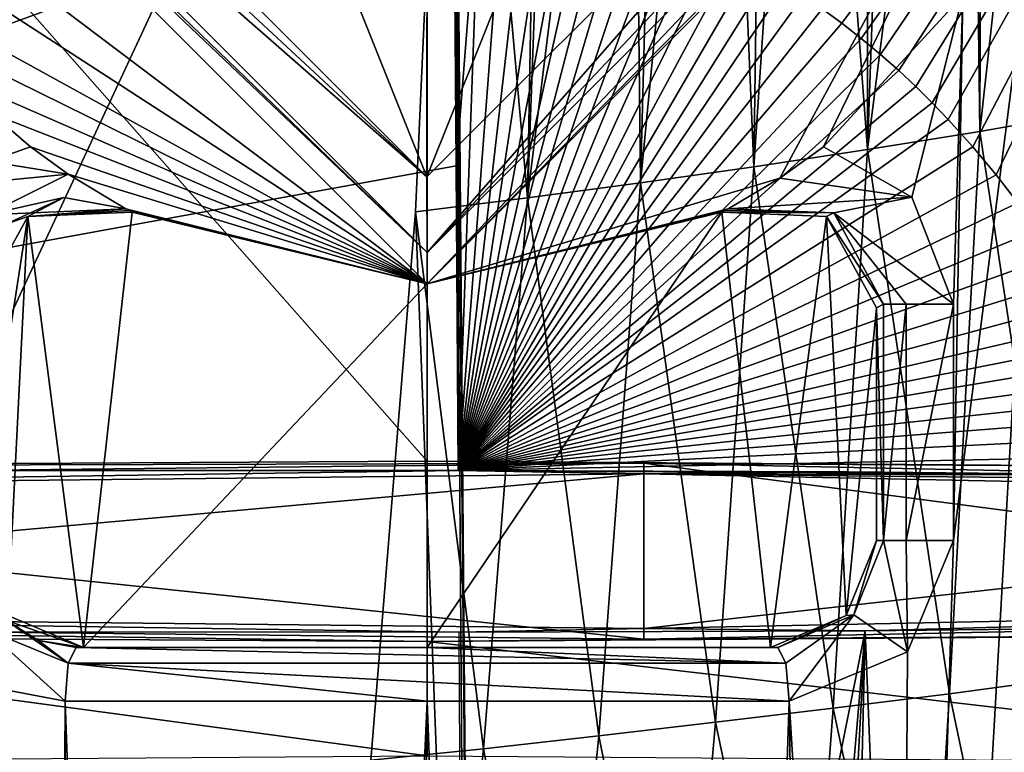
# Model space of a CAD drawing. Extents: x -250 to 250, y -430 to 356.
# Tile 521 of 656: x 221.19 to 230.39, y -376.58 to -369.73. Entities that reach past the tile are written whole.
import ezdxf

# ---------------------------------------------------------------- set-up
doc = ezdxf.new("R2010")
doc.units = 0
doc.header["$LTSCALE"] = 26.699852
for name, color, linetype in [('4389', 7, 'CONTINUOUS'), ('4401', 7, 'CONTINUOUS'), ('4424', 7, 'CONTINUOUS'), ('4430', 7, 'CONTINUOUS'), ('4462', 7, 'CONTINUOUS'), ('4530', 7, 'CONTINUOUS'), ('4540', 7, 'CONTINUOUS'), ('4600', 7, 'CONTINUOUS'), ('4626', 7, 'CONTINUOUS'), ('4692', 7, 'CONTINUOUS'), ('4702', 7, 'CONTINUOUS'), ('4703', 7, 'CONTINUOUS'), ('4711', 7, 'CONTINUOUS'), ('4734', 7, 'CONTINUOUS'), ('4740', 7, 'CONTINUOUS'), ('4753', 7, 'CONTINUOUS'), ('4769', 7, 'CONTINUOUS'), ('4774', 7, 'CONTINUOUS'), ('4775', 7, 'CONTINUOUS'), ('4784', 7, 'CONTINUOUS'), ('4812', 7, 'CONTINUOUS'), ('4818', 7, 'CONTINUOUS'), ('4831', 7, 'CONTINUOUS'), ('4884', 7, 'CONTINUOUS'), ('4902', 7, 'CONTINUOUS'), ('4915', 7, 'CONTINUOUS'), ('4919', 7, 'CONTINUOUS'), ('4950', 7, 'CONTINUOUS'), ('4958', 7, 'CONTINUOUS'), ('5004', 7, 'CONTINUOUS'), ('5010', 7, 'CONTINUOUS'), ('5064', 7, 'CONTINUOUS'), ('5113', 7, 'CONTINUOUS'), ('5117', 7, 'CONTINUOUS')]:
    doc.layers.add(name, color=color, linetype=linetype)

msp = doc.modelspace()

# ---------------------------------------------------------------- linework, layer by layer
at = {"layer": '4389', "color": 7, "linetype": 'CONTINUOUS'}
msp.add_3dface([(220.9321, -370.6105, -15.4743), (221.2954, -370.9197, -15.5652), (220.9056, -371.0566, -15.4673), (220.9321, -370.6105, -15.4743)], dxfattribs=at)
at = {"layer": '4401', "color": 7, "linetype": 'CONTINUOUS'}
for points in [[(221.0647, -371.6434, -14.9182), (221.6054, -371.3927, -15.1194), (221.2697, -371.572, -13.0784), (221.0647, -371.6434, -14.9182)], [(221.6054, -371.3927, -15.1194), (222.1872, -371.4998, -15.284), (221.2697, -371.572, -13.0784), (221.6054, -371.3927, -15.1194)], [(222.1872, -371.4998, -15.284), (222.2166, -371.5153, -14.2979), (221.2697, -371.572, -13.0784), (222.1872, -371.4998, -15.284)], [(220.7998, -372.4253, -12.9352), (221.0647, -371.6434, -14.9182), (221.2697, -371.572, -13.0784), (220.7998, -372.4253, -12.9352)], [(222.2166, -371.5153, -14.2979), (222.246, -371.5306, -13.3182), (221.2697, -371.572, -13.0784), (222.2166, -371.5153, -14.2979)]]:
    msp.add_3dface(points, dxfattribs=at)
at = {"layer": '4424', "color": 7, "linetype": 'CONTINUOUS'}
for points in [[(227.7842, -371.5149, -14.2977), (227.8136, -371.4994, -15.2839), (228.8001, -371.5386, -14.9732), (227.7842, -371.5149, -14.2977)], [(227.7548, -371.5302, -13.3181), (227.7842, -371.5149, -14.2977), (228.8001, -371.5386, -14.9732), (227.7548, -371.5302, -13.3181)], [(228.7322, -371.5721, -13.0779), (227.7548, -371.5302, -13.3181), (228.8001, -371.5386, -14.9732), (228.7322, -371.5721, -13.0779)], [(229.2651, -372.3915, -14.7669), (228.7322, -371.5721, -13.0779), (228.8001, -371.5386, -14.9732), (229.2651, -372.3915, -14.7669)], [(229.2651, -372.3915, -14.7669), (229.2012, -372.4248, -12.9348), (228.7322, -371.5721, -13.0779), (229.2651, -372.3915, -14.7669)]]:
    msp.add_3dface(points, dxfattribs=at)
at = {"layer": '4430', "color": 7, "linetype": 'CONTINUOUS'}
for points in [[(228.9166, -375.3016, -13.0238), (229.2012, -374.6, -12.9348), (228.9872, -375.2961, -14.8908), (228.9166, -375.3016, -13.0238)], [(228.9872, -375.2961, -14.8908), (229.2012, -374.6, -12.9348), (229.2651, -374.6, -14.7669), (228.9872, -375.2961, -14.8908)], [(228.2779, -375.6, -15.1494), (228.2104, -375.6, -13.2157), (228.9166, -375.3016, -13.0238), (228.2779, -375.6, -15.1494)], [(228.2779, -375.6, -15.1494), (228.9166, -375.3016, -13.0238), (228.9872, -375.2961, -14.8908), (228.2779, -375.6, -15.1494)]]:
    msp.add_3dface(points, dxfattribs=at)
at = {"layer": '4462', "color": 7, "linetype": 'CONTINUOUS'}
for points in [[(228.7053, -370.9192, -15.565), (229.531, -371.3922, -15.345), (228.2965, -371.2133, -15.5322), (228.7053, -370.9192, -15.565)], [(229.531, -371.3922, -15.345), (227.8136, -371.4994, -15.2839), (228.2965, -371.2133, -15.5322), (229.531, -371.3922, -15.345)], [(227.8136, -371.4994, -15.2839), (229.531, -371.3922, -15.345), (228.8001, -371.5386, -14.9732), (227.8136, -371.4994, -15.2839)], [(229.531, -371.3922, -15.345), (229.9185, -372.3915, -15.2252), (228.8001, -371.5386, -14.9732), (229.531, -371.3922, -15.345)], [(229.2651, -372.3915, -14.7669), (228.8001, -371.5386, -14.9732), (229.4776, -372.3915, -15.1587), (229.2651, -372.3915, -14.7669)], [(228.8001, -371.5386, -14.9732), (229.9185, -372.3915, -15.2252), (229.4776, -372.3915, -15.1587), (228.8001, -371.5386, -14.9732)]]:
    msp.add_3dface(points, dxfattribs=at)
at = {"layer": '4530', "color": 7, "linetype": 'CONTINUOUS'}
for points in [[(229.4883, -375.6419, -15.3576), (228.9872, -375.2961, -14.8908), (229.2651, -374.6, -14.7669), (229.4883, -375.6419, -15.3576)], [(229.4883, -375.6419, -15.3576), (229.2651, -374.6, -14.7669), (229.4761, -374.6, -15.1577), (229.4883, -375.6419, -15.3576)], [(229.9185, -374.6, -15.2252), (229.4883, -375.6419, -15.3576), (229.4761, -374.6, -15.1577), (229.9185, -374.6, -15.2252)], [(228.2779, -375.6, -15.1494), (228.9872, -375.2961, -14.8908), (228.3526, -375.7464, -15.495), (228.2779, -375.6, -15.1494)], [(228.9872, -375.2961, -14.8908), (228.3836, -376.1, -15.6381), (228.3526, -375.7464, -15.495), (228.9872, -375.2961, -14.8908)], [(229.4883, -375.6419, -15.3576), (228.3836, -376.1, -15.6381), (228.9872, -375.2961, -14.8908), (229.4883, -375.6419, -15.3576)]]:
    msp.add_3dface(points, dxfattribs=at)
at = {"layer": '4540', "color": 7, "linetype": 'CONTINUOUS'}
for points in [[(229.9185, -374.6, -15.2252), (230.7871, -367.784, -14.9167), (229.3881, -392.2838, -15.3865), (229.9185, -374.6, -15.2252)], [(230.7871, -367.784, -14.9167), (230.9866, -371.0942, -14.8378), (229.3881, -392.2838, -15.3865), (230.7871, -367.784, -14.9167)], [(230.008, -369.5045, -15.196), (230.7871, -367.784, -14.9167), (229.9185, -374.6, -15.2252), (230.008, -369.5045, -15.196)], [(228.7053, -370.9192, -15.565), (230.008, -369.5045, -15.196), (229.531, -371.3922, -15.345), (228.7053, -370.9192, -15.565)], [(229.531, -371.3922, -15.345), (230.008, -369.5045, -15.196), (229.9185, -372.3915, -15.2252), (229.531, -371.3922, -15.345)], [(229.9185, -372.3915, -15.2252), (230.008, -369.5045, -15.196), (229.9185, -374.6, -15.2252), (229.9185, -372.3915, -15.2252)], [(230.9866, -371.0942, -14.8378), (230.9866, -374.6, -14.8378), (229.3881, -392.2838, -15.3865), (230.9866, -371.0942, -14.8378)], [(230.9866, -374.6, -14.8378), (231.5747, -375.7698, -14.5868), (229.3881, -392.2838, -15.3865), (230.9866, -374.6, -14.8378)], [(229.4883, -375.6419, -15.3576), (229.9185, -374.6, -15.2252), (229.3881, -392.2838, -15.3865), (229.4883, -375.6419, -15.3576)], [(228.3836, -376.1, -15.6381), (229.4883, -375.6419, -15.3576), (229.3881, -392.2838, -15.3865), (228.3836, -376.1, -15.6381)], [(231.5747, -375.7698, -14.5868), (232.5614, -376.1, -14.1005), (229.3881, -392.2838, -15.3865), (231.5747, -375.7698, -14.5868)], [(221.3841, -417.6996, -15.5861), (220.9386, -399.0853, -15.4759), (221.0454, -375.9921, -15.5036), (221.3841, -417.6996, -15.5861)], [(221.6174, -376.1, -15.6383), (221.3841, -417.6996, -15.5861), (221.0454, -375.9921, -15.5036), (221.6174, -376.1, -15.6383)], [(221.3841, -417.6996, -15.5861), (221.6174, -376.1, -15.6383), (221.45, -417.7, -15.6012), (221.3841, -417.6996, -15.5861)], [(221.6174, -376.1, -15.6383), (221.5158, -417.7, -15.616), (221.45, -417.7, -15.6012), (221.6174, -376.1, -15.6383)], [(223.1173, -418.1024, -15.8889), (221.5158, -417.7, -15.616), (221.6174, -376.1, -15.6383), (223.1173, -418.1024, -15.8889)], [(225.0005, -376.1, -16), (223.1173, -418.1024, -15.8889), (221.6174, -376.1, -15.6383), (225.0005, -376.1, -16)], [(224.4161, -419.4321, -15.9893), (223.1173, -418.1024, -15.8889), (225.0005, -376.1, -16), (224.4161, -419.4321, -15.9893)], [(226.7853, -424.1951, -15.9001), (224.4161, -419.4321, -15.9893), (225.0005, -376.1, -16), (226.7853, -424.1951, -15.9001)], [(228.3836, -376.1, -15.6381), (226.7853, -424.1951, -15.9001), (225.0005, -376.1, -16), (228.3836, -376.1, -15.6381)], [(229.1744, -428.9989, -15.4458), (226.7853, -424.1951, -15.9001), (228.3836, -376.1, -15.6381), (229.1744, -428.9989, -15.4458)], [(229.1744, -428.9989, -15.4458), (228.3836, -376.1, -15.6381), (229.3881, -392.2838, -15.3865), (229.1744, -428.9989, -15.4458)], [(229.3881, -392.2838, -15.3865), (232.5614, -376.1, -14.1005), (233.2036, -388.4502, -13.7368), (229.3881, -392.2838, -15.3865)]]:
    msp.add_3dface(points, dxfattribs=at)
at = {"layer": '4600', "color": 7, "linetype": 'CONTINUOUS'}
for points in [[(216.704, -373.9053, 11.1529), (212.7358, -374.0302, 4), (227.0266, -373.8776, 12.7398), (216.704, -373.9053, 11.1529)], [(225, -373.8574, 13.9), (216.704, -373.9053, 11.1529), (227.0266, -373.8776, 12.7398), (225, -373.8574, 13.9)], [(234.8285, -373.9284, 9.8298), (225, -373.8574, 13.9), (227.0266, -373.8776, 12.7398), (234.8285, -373.9284, 9.8298)], [(237.9, -374.1), (234.8285, -373.9284, 9.8298), (227.0266, -373.8776, 12.7398), (237.9, -374.1)]]:
    msp.add_3dface(points, dxfattribs=at)
at = {"layer": '4626', "color": 7, "linetype": 'CONTINUOUS'}
for points in [[(229.2651, -374.6, -14.7669), (229.4776, -372.3915, -15.1587), (229.4761, -374.6, -15.1577), (229.2651, -374.6, -14.7669)], [(229.2651, -374.6, -14.7669), (229.2651, -372.3915, -14.7669), (229.4776, -372.3915, -15.1587), (229.2651, -374.6, -14.7669)], [(229.9185, -372.3915, -15.2252), (229.9185, -374.6, -15.2252), (229.4761, -374.6, -15.1577), (229.9185, -372.3915, -15.2252)], [(229.4776, -372.3915, -15.1587), (229.9185, -372.3915, -15.2252), (229.4761, -374.6, -15.1577), (229.4776, -372.3915, -15.1587)]]:
    msp.add_3dface(points, dxfattribs=at)
at = {"layer": '4692', "color": 7, "linetype": 'CONTINUOUS'}
for points in [[(221.0648, -375.3458, -14.9121), (221.6483, -375.7465, -15.4952), (220.8778, -375.4311, -15.283), (221.0648, -375.3458, -14.9121)], [(221.0648, -375.3458, -14.9121), (221.3707, -375.5344, -15.0313), (221.6483, -375.7465, -15.4952), (221.0648, -375.3458, -14.9121)], [(221.6174, -376.1, -15.6383), (221.0454, -375.9921, -15.5036), (220.8778, -375.4311, -15.283), (221.6174, -376.1, -15.6383)], [(221.6483, -375.7465, -15.4952), (221.6174, -376.1, -15.6383), (220.8778, -375.4311, -15.283), (221.6483, -375.7465, -15.4952)], [(221.3707, -375.5344, -15.0313), (221.7231, -375.6, -15.1496), (221.6483, -375.7465, -15.4952), (221.3707, -375.5344, -15.0313)]]:
    msp.add_3dface(points, dxfattribs=at)
at = {"layer": '4702', "color": 7, "linetype": 'CONTINUOUS'}
for points in [[(225, -358.1, 13.9), (225, -373.8574, 13.9), (234.8285, -373.9284, 9.8298), (225, -358.1, 13.9)], [(238.9, -360.5401, 0), (225, -358.1, 13.9), (238.9, -374.1), (238.9, -360.5401, 0)], [(238.9, -374.1), (225, -358.1, 13.9), (234.8285, -373.9284, 9.8298), (238.9, -374.1)], [(225, -375.5426, 13.9), (234.8284, -376.684, 9.8298), (234.8272, -375.4716, 9.8304), (225, -375.5426, 13.9)], [(225, -376.613, 13.9), (234.8284, -376.684, 9.8298), (225, -375.5426, 13.9), (225, -376.613, 13.9)]]:
    msp.add_3dface(points, dxfattribs=at)
at = {"layer": '4703', "color": 7, "linetype": 'CONTINUOUS'}
for points in [[(225, -373.8574, 13.9), (211.1, -358.1), (216.704, -373.9053, 11.1529), (225, -373.8574, 13.9)], [(225, -358.1, 13.9), (211.1, -358.1), (225, -373.8574, 13.9), (225, -358.1, 13.9)], [(215.3427, -376.6811, 9.9978), (225, -376.613, 13.9), (216.7047, -375.4947, 11.1534), (215.3427, -376.6811, 9.9978)], [(216.7047, -375.4947, 11.1534), (225, -376.613, 13.9), (225, -375.5426, 13.9), (216.7047, -375.4947, 11.1534)]]:
    msp.add_3dface(points, dxfattribs=at)
at = {"layer": '4711', "color": 7, "linetype": 'CONTINUOUS'}
for points in [[(219.2303, -367.8463, -15.0371), (219, -366.2, -17), (225, -372.2, -17), (219.2303, -367.8463, -15.0371)], [(225, -372.2, -17), (231, -366.2, -17), (228.2965, -371.2133, -15.5322), (225, -372.2, -17)], [(231, -366.2, -17), (228.7053, -370.9192, -15.565), (228.2965, -371.2133, -15.5322), (231, -366.2, -17)], [(230.008, -369.5045, -15.196), (228.7053, -370.9192, -15.565), (231, -366.2, -17), (230.008, -369.5045, -15.196)], [(219.5231, -368.6502, -15.1109), (219.2303, -367.8463, -15.0371), (225, -372.2, -17), (219.5231, -368.6502, -15.1109)], [(219.9288, -369.4067, -15.2127), (219.5231, -368.6502, -15.1109), (225, -372.2, -17), (219.9288, -369.4067, -15.2127)], [(219.9288, -369.4067, -15.2127), (225, -372.2, -17), (220.2413, -369.8544, -15.291), (219.9288, -369.4067, -15.2127)], [(220.2413, -369.8544, -15.291), (225, -372.2, -17), (220.5938, -370.2729, -15.3813), (220.2413, -369.8544, -15.291)], [(220.5938, -370.2729, -15.3813), (225, -372.2, -17), (220.9321, -370.6105, -15.4743), (220.5938, -370.2729, -15.3813)], [(220.9321, -370.6105, -15.4743), (225, -372.2, -17), (221.2954, -370.9197, -15.5652), (220.9321, -370.6105, -15.4743)], [(221.2954, -370.9197, -15.5652), (225, -372.2, -17), (221.6474, -371.176, -15.5492), (221.2954, -370.9197, -15.5652)], [(221.6474, -371.176, -15.5492), (225, -372.2, -17), (222.1872, -371.4998, -15.284), (221.6474, -371.176, -15.5492)], [(227.8136, -371.4994, -15.2839), (225, -372.2, -17), (228.2965, -371.2133, -15.5322), (227.8136, -371.4994, -15.2839)], [(222.1872, -371.4998, -15.284), (225, -372.2, -17), (222.2166, -371.5153, -14.2979), (222.1872, -371.4998, -15.284)], [(225.0003, -372.2, -13.6), (225, -372.2, -17), (227.8136, -371.4994, -15.2839), (225.0003, -372.2, -13.6)], [(227.8136, -371.4994, -15.2839), (227.7842, -371.5149, -14.2977), (225.0003, -372.2, -13.6), (227.8136, -371.4994, -15.2839)], [(222.2166, -371.5153, -14.2979), (225, -372.2, -17), (222.246, -371.5306, -13.3182), (222.2166, -371.5153, -14.2979)], [(222.246, -371.5306, -13.3182), (225, -372.2, -17), (225.0003, -372.2, -13.6), (222.246, -371.5306, -13.3182)], [(227.7548, -371.5302, -13.3181), (225.0003, -372.2, -13.6), (227.7842, -371.5149, -14.2977), (227.7548, -371.5302, -13.3181)]]:
    msp.add_3dface(points, dxfattribs=at)
at = {"layer": '4734', "color": 7, "linetype": 'CONTINUOUS'}
for points in [[(221.0843, -375.3016, -13.0241), (221.7906, -375.6, -13.2159), (221.0648, -375.3458, -14.9121), (221.0843, -375.3016, -13.0241)], [(221.0648, -375.3458, -14.9121), (221.7906, -375.6, -13.2159), (221.3707, -375.5344, -15.0313), (221.0648, -375.3458, -14.9121)], [(221.7906, -375.6, -13.2159), (221.7231, -375.6, -15.1496), (221.3707, -375.5344, -15.0313), (221.7906, -375.6, -13.2159)]]:
    msp.add_3dface(points, dxfattribs=at)
at = {"layer": '4740', "color": 7, "linetype": 'CONTINUOUS'}
for points in [[(221.7231, -375.6, -15.1496), (228.3526, -375.7464, -15.495), (221.6483, -375.7465, -15.4952), (221.7231, -375.6, -15.1496)], [(221.7231, -375.6, -15.1496), (225.0005, -375.6, -15.5), (228.3526, -375.7464, -15.495), (221.7231, -375.6, -15.1496)], [(225.0005, -375.6, -15.5), (228.2779, -375.6, -15.1494), (228.3526, -375.7464, -15.495), (225.0005, -375.6, -15.5)], [(225.0005, -376.1, -16), (221.6174, -376.1, -15.6383), (221.6483, -375.7465, -15.4952), (225.0005, -376.1, -16)], [(228.3526, -375.7464, -15.495), (228.3836, -376.1, -15.6381), (221.6483, -375.7465, -15.4952), (228.3526, -375.7464, -15.495)], [(228.3836, -376.1, -15.6381), (225.0005, -376.1, -16), (221.6483, -375.7465, -15.4952), (228.3836, -376.1, -15.6381)]]:
    msp.add_3dface(points, dxfattribs=at)
at = {"layer": '4753', "color": 7, "linetype": 'CONTINUOUS'}
for points in [[(221.2954, -370.9197, -15.5652), (221.6474, -371.176, -15.5492), (220.9056, -371.0566, -15.4673), (221.2954, -370.9197, -15.5652)], [(221.6474, -371.176, -15.5492), (220.5939, -371.2784, -15.3814), (220.9056, -371.0566, -15.4673), (221.6474, -371.176, -15.5492)], [(220.5939, -371.2784, -15.3814), (221.6474, -371.176, -15.5492), (220.8853, -371.5556, -15.2809), (220.5939, -371.2784, -15.3814)], [(221.6474, -371.176, -15.5492), (222.1872, -371.4998, -15.284), (220.8853, -371.5556, -15.2809), (221.6474, -371.176, -15.5492)], [(220.8853, -371.5556, -15.2809), (222.1872, -371.4998, -15.284), (221.6054, -371.3927, -15.1194), (220.8853, -371.5556, -15.2809)], [(221.0647, -371.6434, -14.9182), (220.8853, -371.5556, -15.2809), (221.6054, -371.3927, -15.1194), (221.0647, -371.6434, -14.9182)]]:
    msp.add_3dface(points, dxfattribs=at)
at = {"layer": '4769', "color": 7, "linetype": 'CONTINUOUS'}
for points in [[(224.9997, -371.2, -18), (220, -366.2, -18), (223.55, -367.5775, -18), (224.9997, -371.2, -18)], [(230, -366.2, -18), (224.9997, -371.2, -18), (226.45, -367.5775, -18), (230, -366.2, -18)], [(225.0006, -368.2, -18), (224.9997, -371.2, -18), (223.55, -367.5775, -18), (225.0006, -368.2, -18)], [(226.45, -367.5775, -18), (224.9997, -371.2, -18), (225.0006, -368.2, -18), (226.45, -367.5775, -18)]]:
    msp.add_3dface(points, dxfattribs=at)
at = {"layer": '4774', "color": 7, "linetype": 'CONTINUOUS'}
for points in [[(219.2929, -366.2, -17.7071), (219.6173, -366.2, -17.9239), (224.9997, -371.2, -18), (219.2929, -366.2, -17.7071)], [(225, -371.9071, -17.7071), (219.2929, -366.2, -17.7071), (224.9997, -371.2, -18), (225, -371.9071, -17.7071)], [(219.6173, -366.2, -17.9239), (220, -366.2, -18), (224.9997, -371.2, -18), (219.6173, -366.2, -17.9239)], [(230, -366.2, -18), (225, -371.9071, -17.7071), (224.9997, -371.2, -18), (230, -366.2, -18)], [(225, -371.9071, -17.7071), (230, -366.2, -18), (230.3827, -366.2, -17.9239), (225, -371.9071, -17.7071)], [(230.7071, -366.2, -17.7071), (225, -371.9071, -17.7071), (230.3827, -366.2, -17.9239), (230.7071, -366.2, -17.7071)]]:
    msp.add_3dface(points, dxfattribs=at)
at = {"layer": '4775', "color": 7, "linetype": 'CONTINUOUS'}
for points in [[(225, -372.2, -17), (219, -366.2, -17), (225, -371.9071, -17.7071), (225, -372.2, -17)], [(225, -371.9071, -17.7071), (219, -366.2, -17), (219.0761, -366.2, -17.3827), (225, -371.9071, -17.7071)], [(219.2929, -366.2, -17.7071), (225, -371.9071, -17.7071), (219.0761, -366.2, -17.3827), (219.2929, -366.2, -17.7071)], [(230.9239, -366.2, -17.3827), (225, -372.2, -17), (230.7071, -366.2, -17.7071), (230.9239, -366.2, -17.3827)], [(230.7071, -366.2, -17.7071), (225, -372.2, -17), (225, -371.9071, -17.7071), (230.7071, -366.2, -17.7071)], [(231, -366.2, -17), (225, -372.2, -17), (230.9239, -366.2, -17.3827), (231, -366.2, -17)]]:
    msp.add_3dface(points, dxfattribs=at)
at = {"layer": '4784', "color": 7, "linetype": 'CONTINUOUS'}
for points in [[(212.7358, -375.3698, 4), (225, -375.5426, 13.9), (227.0257, -375.5224, 12.74), (212.7358, -375.3698, 4)], [(216.7047, -375.4947, 11.1534), (225, -375.5426, 13.9), (212.7358, -375.3698, 4), (216.7047, -375.4947, 11.1534)], [(234.8272, -375.4716, 9.8304), (237.9, -375.3), (227.0257, -375.5224, 12.74), (234.8272, -375.4716, 9.8304)], [(225, -375.5426, 13.9), (234.8272, -375.4716, 9.8304), (227.0257, -375.5224, 12.74), (225, -375.5426, 13.9)]]:
    msp.add_3dface(points, dxfattribs=at)
at = {"layer": '4812', "color": 7, "linetype": 'CONTINUOUS'}
for points in [[(220.7998, -374.6, -12.9352), (221.2697, -371.572, -13.0784), (221.0843, -375.3016, -13.0241), (220.7998, -374.6, -12.9352)], [(220.7998, -372.4253, -12.9352), (221.2697, -371.572, -13.0784), (220.7998, -374.6, -12.9352), (220.7998, -372.4253, -12.9352)], [(221.2697, -371.572, -13.0784), (221.7906, -375.6, -13.2159), (221.0843, -375.3016, -13.0241), (221.2697, -371.572, -13.0784)], [(221.2697, -371.572, -13.0784), (222.246, -371.5306, -13.3182), (221.7906, -375.6, -13.2159), (221.2697, -371.572, -13.0784)], [(222.246, -371.5306, -13.3182), (225.0003, -372.2, -13.6), (221.7906, -375.6, -13.2159), (222.246, -371.5306, -13.3182)], [(225.0003, -372.2, -13.6), (227.7548, -371.5302, -13.3181), (225.0005, -375.6, -13.6), (225.0003, -372.2, -13.6)], [(227.7548, -371.5302, -13.3181), (228.2104, -375.6, -13.2157), (225.0005, -375.6, -13.6), (227.7548, -371.5302, -13.3181)], [(228.2104, -375.6, -13.2157), (227.7548, -371.5302, -13.3181), (228.7322, -371.5721, -13.0779), (228.2104, -375.6, -13.2157)], [(228.9166, -375.3016, -13.0238), (228.2104, -375.6, -13.2157), (228.7322, -371.5721, -13.0779), (228.9166, -375.3016, -13.0238)], [(229.2012, -372.4248, -12.9348), (228.9166, -375.3016, -13.0238), (228.7322, -371.5721, -13.0779), (229.2012, -372.4248, -12.9348)], [(221.7906, -375.6, -13.2159), (225.0003, -372.2, -13.6), (225.0005, -375.6, -13.6), (221.7906, -375.6, -13.2159)], [(229.2012, -374.6, -12.9348), (228.9166, -375.3016, -13.0238), (229.2012, -372.4248, -12.9348), (229.2012, -374.6, -12.9348)]]:
    msp.add_3dface(points, dxfattribs=at)
at = {"layer": '4818', "color": 7, "linetype": 'CONTINUOUS'}
for points in [[(212.7358, -374.0302, 4), (227.0257, -375.5224, 12.74), (227.0266, -373.8776, 12.7398), (212.7358, -374.0302, 4)], [(227.0257, -375.5224, 12.74), (237.9, -375.3), (227.0266, -373.8776, 12.7398), (227.0257, -375.5224, 12.74)], [(237.9, -375.3), (237.9, -374.1), (227.0266, -373.8776, 12.7398), (237.9, -375.3)], [(212.7358, -375.3698, 4), (227.0257, -375.5224, 12.74), (212.7358, -374.0302, 4), (212.7358, -375.3698, 4)]]:
    msp.add_3dface(points, dxfattribs=at)
at = {"layer": '4831', "color": 7, "linetype": 'CONTINUOUS'}
for points in [[(229.2651, -374.6, -14.7669), (229.2012, -372.4248, -12.9348), (229.2651, -372.3915, -14.7669), (229.2651, -374.6, -14.7669)], [(229.2651, -374.6, -14.7669), (229.2012, -374.6, -12.9348), (229.2012, -372.4248, -12.9348), (229.2651, -374.6, -14.7669)]]:
    msp.add_3dface(points, dxfattribs=at)
at = {"layer": '4884', "color": 7, "linetype": 'CONTINUOUS'}
for points in [[(221.7231, -375.6, -15.1496), (225.0005, -375.6, -13.6), (225.0005, -375.6, -15.5), (221.7231, -375.6, -15.1496)], [(221.7231, -375.6, -15.1496), (221.7906, -375.6, -13.2159), (225.0005, -375.6, -13.6), (221.7231, -375.6, -15.1496)], [(225.0005, -375.6, -15.5), (228.2104, -375.6, -13.2157), (228.2779, -375.6, -15.1494), (225.0005, -375.6, -15.5)], [(225.0005, -375.6, -13.6), (228.2104, -375.6, -13.2157), (225.0005, -375.6, -15.5), (225.0005, -375.6, -13.6)]]:
    msp.add_3dface(points, dxfattribs=at)
at = {"layer": '4902', "color": 7, "linetype": 'CONTINUOUS'}
for points in [[(209.6877, -375.4575, 14.7553), (212.6832, -375.2698, 4), (225.301, -375.4575, 14.7553), (209.6877, -375.4575, 14.7553)], [(225.301, -375.4575, 14.7553), (212.6832, -375.2698, 4), (227.0265, -375.4232, 12.7905), (225.301, -375.4575, 14.7553)], [(237.95, -375.2), (229.0933, -375.443, 13.9243), (227.0265, -375.4232, 12.7905), (237.95, -375.2)], [(232.5549, -375.4057, 11.7864), (229.0933, -375.443, 13.9243), (237.95, -375.2), (232.5549, -375.4057, 11.7864)], [(229.0933, -375.443, 13.9243), (225.301, -375.4575, 14.7553), (227.0265, -375.4232, 12.7905), (229.0933, -375.443, 13.9243)]]:
    msp.add_3dface(points, dxfattribs=at)
at = {"layer": '4915', "color": 7, "linetype": 'CONTINUOUS'}
for points in [[(209.685, -373.9452, 14.5963), (209.6696, -365.5662, 13.7157), (222.1927, -365.5662, 13.7157), (209.685, -373.9452, 14.5963)], [(224.0936, -367.9921, 13.9706), (209.685, -373.9452, 14.5963), (222.1927, -365.5662, 13.7157), (224.0936, -367.9921, 13.9706)], [(225.2505, -368.2503, 13.9978), (209.685, -373.9452, 14.5963), (224.0936, -367.9921, 13.9706), (225.2505, -368.2503, 13.9978)], [(225.2726, -371.0977, 14.297), (209.685, -373.9452, 14.5963), (225.2505, -368.2503, 13.9978), (225.2726, -371.0977, 14.297)], [(225.2916, -373.9452, 14.5963), (209.685, -373.9452, 14.5963), (225.2726, -371.0977, 14.297), (225.2916, -373.9452, 14.5963)]]:
    msp.add_3dface(points, dxfattribs=at)
at = {"layer": '4919', "color": 7, "linetype": 'CONTINUOUS'}
for points in [[(225.301, -375.4575, 14.7553), (229.0933, -375.443, 13.9243), (225.4004, -393.8625, 16.6897), (225.301, -375.4575, 14.7553)], [(225.4004, -393.8625, 16.6897), (229.0933, -375.443, 13.9243), (225.5189, -417.1, 19.1321), (225.4004, -393.8625, 16.6897)], [(225.5189, -417.1, 19.1321), (229.0933, -375.443, 13.9243), (226.8312, -417.1, 18.9461), (225.5189, -417.1, 19.1321)], [(226.8312, -417.1, 18.9461), (229.0933, -375.443, 13.9243), (228.1, -417.1, 18.618), (226.8312, -417.1, 18.9461)], [(228.1, -417.1, 18.618), (229.0933, -375.443, 13.9243), (230.8127, -418.3334, 17.4236), (228.1, -417.1, 18.618)], [(229.0933, -375.443, 13.9243), (232.5549, -375.4057, 11.7864), (230.8127, -418.3334, 17.4236), (229.0933, -375.443, 13.9243)]]:
    msp.add_3dface(points, dxfattribs=at)
at = {"layer": '4950', "color": 7, "linetype": 'CONTINUOUS'}
for points in [[(225.2726, -371.0977, 14.297), (225.2505, -368.2503, 13.9978), (225.4928, -368.2931, 13.9913), (225.2726, -371.0977, 14.297)], [(225.2916, -373.9452, 14.5963), (225.2726, -371.0977, 14.297), (225.4928, -368.2931, 13.9913), (225.2916, -373.9452, 14.5963)], [(225.2916, -373.9452, 14.5963), (225.4928, -368.2931, 13.9913), (225.7199, -368.338, 13.9815), (225.2916, -373.9452, 14.5963)], [(225.2916, -373.9452, 14.5963), (225.7199, -368.338, 13.9815), (225.9304, -368.3848, 13.969), (225.2916, -373.9452, 14.5963)], [(225.2916, -373.9452, 14.5963), (225.9304, -368.3848, 13.969), (226.1259, -368.4338, 13.9547), (225.2916, -373.9452, 14.5963)], [(225.2916, -373.9452, 14.5963), (226.1259, -368.4338, 13.9547), (226.3151, -368.4856, 13.9381), (225.2916, -373.9452, 14.5963)], [(225.2916, -373.9452, 14.5963), (226.3151, -368.4856, 13.9381), (226.497, -368.5401, 13.9197), (225.2916, -373.9452, 14.5963)], [(225.2916, -373.9452, 14.5963), (226.497, -368.5401, 13.9197), (226.6761, -368.5985, 13.8993), (225.2916, -373.9452, 14.5963)], [(225.2916, -373.9452, 14.5963), (226.6761, -368.5985, 13.8993), (226.8531, -368.6608, 13.8768), (225.2916, -373.9452, 14.5963)], [(225.2916, -373.9452, 14.5963), (226.8531, -368.6608, 13.8768), (227.0287, -368.7273, 13.8522), (225.2916, -373.9452, 14.5963)], [(225.2916, -373.9452, 14.5963), (227.0287, -368.7273, 13.8522), (227.2041, -368.7984, 13.8254), (225.2916, -373.9452, 14.5963)], [(225.2916, -373.9452, 14.5963), (227.2041, -368.7984, 13.8254), (227.3783, -368.8737, 13.7965), (225.2916, -373.9452, 14.5963)], [(225.2916, -373.9452, 14.5963), (227.3783, -368.8737, 13.7965), (227.5507, -368.9528, 13.7657), (225.2916, -373.9452, 14.5963)], [(225.2916, -373.9452, 14.5963), (227.5507, -368.9528, 13.7657), (227.7211, -369.0358, 13.733), (225.2916, -373.9452, 14.5963)], [(225.2916, -373.9452, 14.5963), (227.7211, -369.0358, 13.733), (227.8858, -369.1209, 13.6993), (225.2916, -373.9452, 14.5963)], [(225.2916, -373.9452, 14.5963), (227.8858, -369.1209, 13.6993), (228.0444, -369.2077, 13.665), (225.2916, -373.9452, 14.5963)], [(225.2916, -373.9452, 14.5963), (228.0444, -369.2077, 13.665), (228.2022, -369.3004, 13.6289), (225.2916, -373.9452, 14.5963)], [(225.2916, -373.9452, 14.5963), (228.2022, -369.3004, 13.6289), (228.3583, -369.3983, 13.5912), (225.2916, -373.9452, 14.5963)], [(225.2916, -373.9452, 14.5963), (228.3583, -369.3983, 13.5912), (228.5192, -369.5061, 13.5505), (225.2916, -373.9452, 14.5963)], [(225.2916, -373.9452, 14.5963), (228.5192, -369.5061, 13.5505), (228.6935, -369.6294, 13.504), (225.2916, -373.9452, 14.5963)], [(225.2916, -373.9452, 14.5963), (228.6935, -369.6294, 13.504), (228.8747, -369.7643, 13.4531), (225.2916, -373.9452, 14.5963)], [(225.2916, -373.9452, 14.5963), (228.8747, -369.7643, 13.4531), (229.0556, -369.9066, 13.3997), (225.2916, -373.9452, 14.5963)], [(225.2916, -373.9452, 14.5963), (229.0556, -369.9066, 13.3997), (229.237, -370.0568, 13.3435), (225.2916, -373.9452, 14.5963)], [(225.2916, -373.9452, 14.5963), (229.237, -370.0568, 13.3435), (229.4081, -370.2071, 13.2879), (225.2916, -373.9452, 14.5963)], [(225.2916, -373.9452, 14.5963), (229.4081, -370.2071, 13.2879), (229.5679, -370.3572, 13.2338), (225.2916, -373.9452, 14.5963)], [(225.2916, -373.9452, 14.5963), (229.5679, -370.3572, 13.2338), (229.7213, -370.5093, 13.1799), (225.2916, -373.9452, 14.5963)], [(225.2916, -373.9452, 14.5963), (229.7213, -370.5093, 13.1799), (229.8694, -370.6637, 13.1259), (225.2916, -373.9452, 14.5963)], [(225.2916, -373.9452, 14.5963), (229.8694, -370.6637, 13.1259), (230.0996, -370.9196, 13.0382), (225.2916, -373.9452, 14.5963)], [(225.2916, -373.9452, 14.5963), (230.0996, -370.9196, 13.0382), (230.3182, -371.1811, 12.9505), (225.2916, -373.9452, 14.5963)], [(225.2916, -373.9452, 14.5963), (230.3182, -371.1811, 12.9505), (230.5213, -371.4429, 12.8653), (225.2916, -373.9452, 14.5963)], [(225.2916, -373.9452, 14.5963), (230.5213, -371.4429, 12.8653), (230.7055, -371.6961, 12.7846), (225.2916, -373.9452, 14.5963)], [(225.2916, -373.9452, 14.5963), (230.7055, -371.6961, 12.7846), (230.8699, -371.936, 12.71), (225.2916, -373.9452, 14.5963)], [(225.2916, -373.9452, 14.5963), (230.8699, -371.936, 12.71), (231.0146, -372.1585, 12.6422), (225.2916, -373.9452, 14.5963)], [(225.2916, -373.9452, 14.5963), (231.0146, -372.1585, 12.6422), (231.143, -372.3653, 12.5803), (225.2916, -373.9452, 14.5963)], [(225.2916, -373.9452, 14.5963), (231.143, -372.3653, 12.5803), (231.2576, -372.5581, 12.5237), (225.2916, -373.9452, 14.5963)], [(225.2916, -373.9452, 14.5963), (231.2576, -372.5581, 12.5237), (231.3611, -372.7395, 12.4714), (225.2916, -373.9452, 14.5963)], [(225.2916, -373.9452, 14.5963), (231.3611, -372.7395, 12.4714), (231.4577, -372.9148, 12.4217), (225.2916, -373.9452, 14.5963)], [(225.2916, -373.9452, 14.5963), (231.4577, -372.9148, 12.4217), (231.5507, -373.0896, 12.3729), (225.2916, -373.9452, 14.5963)], [(225.2916, -373.9452, 14.5963), (231.5507, -373.0896, 12.3729), (231.6417, -373.266, 12.3243), (225.2916, -373.9452, 14.5963)], [(225.2916, -373.9452, 14.5963), (231.6417, -373.266, 12.3243), (231.7313, -373.4453, 12.2756), (225.2916, -373.9452, 14.5963)], [(225.2916, -373.9452, 14.5963), (231.7313, -373.4453, 12.2756), (231.8188, -373.6259, 12.2272), (225.2916, -373.9452, 14.5963)], [(225.2916, -373.9452, 14.5963), (231.8188, -373.6259, 12.2272), (231.9039, -373.8071, 12.1793), (225.2916, -373.9452, 14.5963)], [(231.9866, -373.9882, 12.1321), (225.2916, -373.9452, 14.5963), (231.9039, -373.8071, 12.1793), (231.9866, -373.9882, 12.1321)], [(225.2916, -373.9452, 14.5963), (231.9866, -373.9882, 12.1321), (228.9278, -373.9584, 13.8435), (225.2916, -373.9452, 14.5963)]]:
    msp.add_3dface(points, dxfattribs=at)
at = {"layer": '4958', "color": 7, "linetype": 'CONTINUOUS'}
for points in [[(225.2327, -363.641, 16.5298), (119.183, -363.641, 16.5298), (195.277, -376.0664, 17.8358), (225.2327, -363.641, 16.5298)], [(198.3256, -377.1033, 17.9448), (225.2327, -363.641, 16.5298), (195.277, -376.0664, 17.8358), (198.3256, -377.1033, 17.9448)], [(200.0949, -379.7293, 18.2208), (225.2327, -363.641, 16.5298), (198.3256, -377.1033, 17.9448), (200.0949, -379.7293, 18.2208)], [(203.2155, -392.5658, 19.5699), (225.2327, -363.641, 16.5298), (200.0949, -379.7293, 18.2208), (203.2155, -392.5658, 19.5699)], [(205.5595, -405.8624, 20.9675), (225.2327, -363.641, 16.5298), (203.2155, -392.5658, 19.5699), (205.5595, -405.8624, 20.9675)], [(225.6573, -423.5304, 22.8245), (225.2327, -363.641, 16.5298), (205.5595, -405.8624, 20.9675), (225.6573, -423.5304, 22.8245)], [(225.2327, -363.641, 16.5298), (225.6573, -423.5304, 22.8245), (225.4273, -385.4355, 18.8205), (225.2327, -363.641, 16.5298)]]:
    msp.add_3dface(points, dxfattribs=at)
at = {"layer": '5004', "color": 7, "linetype": 'CONTINUOUS'}
for points in [[(225.2486, -363.6407, 16.5296), (225.4273, -385.4355, 18.8205), (224.8915, -371.5292, 17.3714), (225.2486, -363.6407, 16.5296)], [(225.2327, -363.641, 16.5298), (225.4273, -385.4355, 18.8205), (225.2407, -363.6409, 16.5298), (225.2327, -363.641, 16.5298)], [(225.2407, -363.6409, 16.5298), (225.4273, -385.4355, 18.8205), (225.2486, -363.6407, 16.5296), (225.2407, -363.6409, 16.5298)], [(224.8915, -371.5292, 17.3714), (225.4273, -385.4355, 18.8205), (224.4738, -376.6526, 17.9297), (224.8915, -371.5292, 17.3714)]]:
    msp.add_3dface(points, dxfattribs=at)
at = {"layer": '5010', "color": 7, "linetype": 'CONTINUOUS'}
for points in [[(212.6832, -374.1302, 4), (227.0256, -373.9768, 12.7906), (212.6832, -375.2698, 4), (212.6832, -374.1302, 4)], [(212.6832, -375.2698, 4), (227.0256, -373.9768, 12.7906), (227.0265, -375.4232, 12.7905), (212.6832, -375.2698, 4)], [(227.0256, -373.9768, 12.7906), (237.95, -374.2), (227.0265, -375.4232, 12.7905), (227.0256, -373.9768, 12.7906)], [(237.95, -374.2), (237.95, -375.2), (227.0265, -375.4232, 12.7905), (237.95, -374.2)]]:
    msp.add_3dface(points, dxfattribs=at)
at = {"layer": '5064', "color": 7, "linetype": 'CONTINUOUS'}
for points in [[(228.8747, -369.7643, 13.4531), (228.6935, -369.6294, 13.504), (234.9296, -361.6576, 9.8693), (228.8747, -369.7643, 13.4531)], [(229.0556, -369.9066, 13.3997), (228.8747, -369.7643, 13.4531), (234.9296, -361.6576, 9.8693), (229.0556, -369.9066, 13.3997)], [(229.237, -370.0568, 13.3435), (229.0556, -369.9066, 13.3997), (234.9296, -361.6576, 9.8693), (229.237, -370.0568, 13.3435)], [(229.4081, -370.2071, 13.2879), (229.237, -370.0568, 13.3435), (234.9296, -361.6576, 9.8693), (229.4081, -370.2071, 13.2879)], [(229.5679, -370.3572, 13.2338), (229.4081, -370.2071, 13.2879), (234.9296, -361.6576, 9.8693), (229.5679, -370.3572, 13.2338)], [(229.7213, -370.5093, 13.1799), (229.5679, -370.3572, 13.2338), (234.9296, -361.6576, 9.8693), (229.7213, -370.5093, 13.1799)], [(229.8694, -370.6637, 13.1259), (229.7213, -370.5093, 13.1799), (234.9296, -361.6576, 9.8693), (229.8694, -370.6637, 13.1259)], [(230.0996, -370.9196, 13.0382), (229.8694, -370.6637, 13.1259), (234.9296, -361.6576, 9.8693), (230.0996, -370.9196, 13.0382)], [(230.3182, -371.1811, 12.9505), (230.0996, -370.9196, 13.0382), (234.9296, -361.6576, 9.8693), (230.3182, -371.1811, 12.9505)], [(230.5213, -371.4429, 12.8653), (230.3182, -371.1811, 12.9505), (234.9296, -361.6576, 9.8693), (230.5213, -371.4429, 12.8653)]]:
    msp.add_3dface(points, dxfattribs=at)
at = {"layer": '5113', "color": 7, "linetype": 'CONTINUOUS'}
for points in [[(209.685, -373.9452, 14.5963), (225.2916, -373.9452, 14.5963), (212.6832, -374.1302, 4), (209.685, -373.9452, 14.5963)], [(212.6832, -374.1302, 4), (225.2916, -373.9452, 14.5963), (227.0256, -373.9768, 12.7906), (212.6832, -374.1302, 4)], [(227.0256, -373.9768, 12.7906), (225.2916, -373.9452, 14.5963), (228.9278, -373.9584, 13.8435), (227.0256, -373.9768, 12.7906)], [(231.9866, -373.9882, 12.1321), (227.0256, -373.9768, 12.7906), (228.9278, -373.9584, 13.8435), (231.9866, -373.9882, 12.1321)], [(237.95, -374.2), (227.0256, -373.9768, 12.7906), (237.1203, -374.0777, 7.0071), (237.95, -374.2)], [(237.1203, -374.0777, 7.0071), (227.0256, -373.9768, 12.7906), (231.9866, -373.9882, 12.1321), (237.1203, -374.0777, 7.0071)]]:
    msp.add_3dface(points, dxfattribs=at)
at = {"layer": '5117', "color": 7, "linetype": 'CONTINUOUS'}
for points in [[(230.0731, -363.4072, 15.6173), (229.116, -370.9465, 16.619), (230.1642, -370.7769, 16.2296), (230.0731, -363.4072, 15.6173)], [(230.0731, -363.4072, 15.6173), (229.3805, -363.461, 15.8501), (229.116, -370.9465, 16.619), (230.0731, -363.4072, 15.6173)], [(230.1902, -363.3974, 15.5743), (230.0731, -363.4072, 15.6173), (230.1642, -370.7769, 16.2296), (230.1902, -363.3974, 15.5743)], [(230.9883, -363.3249, 15.2519), (230.1902, -363.3974, 15.5743), (230.1642, -370.7769, 16.2296), (230.9883, -363.3249, 15.2519)], [(230.9883, -363.3249, 15.2519), (230.1642, -370.7769, 16.2296), (231.1899, -370.5967, 15.7624), (230.9883, -363.3249, 15.2519)], [(229.1228, -363.4792, 15.9275), (228.5603, -363.5157, 16.0798), (229.116, -370.9465, 16.619), (229.1228, -363.4792, 15.9275)], [(229.3805, -363.461, 15.8501), (229.1228, -363.4792, 15.9275), (229.116, -370.9465, 16.619), (229.3805, -363.461, 15.8501)], [(227.1982, -363.5856, 16.3556), (226.9121, -363.597, 16.3971), (226.9938, -371.2569, 17.1528), (227.1982, -363.5856, 16.3556)], [(227.7376, -363.561, 16.2619), (227.1982, -363.5856, 16.3556), (226.9938, -371.2569, 17.1528), (227.7376, -363.561, 16.2619)], [(227.7376, -363.561, 16.2619), (226.9938, -371.2569, 17.1528), (228.0536, -371.1064, 16.9284), (227.7376, -363.561, 16.2619)], [(228.1596, -363.5389, 16.1745), (227.7376, -363.561, 16.2619), (228.0536, -371.1064, 16.9284), (228.1596, -363.5389, 16.1745)], [(228.5603, -363.5157, 16.0798), (228.1596, -363.5389, 16.1745), (228.0536, -371.1064, 16.9284), (228.5603, -363.5157, 16.0798)], [(228.5603, -363.5157, 16.0798), (228.0536, -371.1064, 16.9284), (229.116, -370.9465, 16.619), (228.5603, -363.5157, 16.0798)], [(225.2486, -363.6407, 16.5296), (224.8915, -371.5292, 17.3714), (225.938, -371.3973, 17.2967), (225.2486, -363.6407, 16.5296)], [(226.0803, -363.6237, 16.4863), (225.2486, -363.6407, 16.5296), (225.938, -371.3973, 17.2967), (226.0803, -363.6237, 16.4863)], [(226.9121, -363.597, 16.3971), (226.2247, -363.6197, 16.4741), (225.938, -371.3973, 17.2967), (226.9121, -363.597, 16.3971)], [(226.9121, -363.597, 16.3971), (225.938, -371.3973, 17.2967), (226.9938, -371.2569, 17.1528), (226.9121, -363.597, 16.3971)], [(226.2247, -363.6197, 16.4741), (226.0803, -363.6237, 16.4863), (225.938, -371.3973, 17.2967), (226.2247, -363.6197, 16.4741)], [(230.1642, -370.7769, 16.2296), (230.9423, -375.8894, 16.3061), (231.1899, -370.5967, 15.7624), (230.1642, -370.7769, 16.2296)], [(229.116, -370.9465, 16.619), (229.8828, -376.0319, 16.7901), (230.1642, -370.7769, 16.2296), (229.116, -370.9465, 16.619)], [(229.8828, -376.0319, 16.7901), (230.9423, -375.8894, 16.3061), (230.1642, -370.7769, 16.2296), (229.8828, -376.0319, 16.7901)], [(228.0536, -371.1064, 16.9284), (228.7963, -376.1675, 17.1932), (229.116, -370.9465, 16.619), (228.0536, -371.1064, 16.9284)], [(228.7963, -376.1675, 17.1932), (229.8828, -376.0319, 16.7901), (229.116, -370.9465, 16.619), (228.7963, -376.1675, 17.1932)], [(226.9938, -371.2569, 17.1528), (227.6963, -376.2982, 17.5088), (228.0536, -371.1064, 16.9284), (226.9938, -371.2569, 17.1528)], [(227.6963, -376.2982, 17.5088), (228.7963, -376.1675, 17.1932), (228.0536, -371.1064, 16.9284), (227.6963, -376.2982, 17.5088)], [(225.938, -371.3973, 17.2967), (226.6045, -376.425, 17.7281), (226.9938, -371.2569, 17.1528), (225.938, -371.3973, 17.2967)], [(226.6045, -376.425, 17.7281), (227.6963, -376.2982, 17.5088), (226.9938, -371.2569, 17.1528), (226.6045, -376.425, 17.7281)], [(224.8915, -371.5292, 17.3714), (225.5278, -376.5461, 17.8621), (225.938, -371.3973, 17.2967), (224.8915, -371.5292, 17.3714)], [(225.5278, -376.5461, 17.8621), (226.6045, -376.425, 17.7281), (225.938, -371.3973, 17.2967), (225.5278, -376.5461, 17.8621)], [(224.8915, -371.5292, 17.3714), (224.4738, -376.6526, 17.9297), (225.5278, -376.5461, 17.8621), (224.8915, -371.5292, 17.3714)], [(229.8828, -376.0319, 16.7901), (230.7248, -380.064, 16.7569), (230.9423, -375.8894, 16.3061), (229.8828, -376.0319, 16.7901)], [(228.7963, -376.1675, 17.1932), (229.6283, -380.1035, 17.2465), (229.8828, -376.0319, 16.7901), (228.7963, -376.1675, 17.1932)], [(229.6283, -380.1035, 17.2465), (230.7248, -380.064, 16.7569), (229.8828, -376.0319, 16.7901), (229.6283, -380.1035, 17.2465)], [(227.6963, -376.2982, 17.5088), (228.5007, -380.14, 17.6529), (228.7963, -376.1675, 17.1932), (227.6963, -376.2982, 17.5088)], [(228.5007, -380.14, 17.6529), (229.6283, -380.1035, 17.2465), (228.7963, -376.1675, 17.1932), (228.5007, -380.14, 17.6529)], [(226.6045, -376.425, 17.7281), (227.3595, -380.1763, 17.964), (227.6963, -376.2982, 17.5088), (226.6045, -376.425, 17.7281)], [(227.3595, -380.1763, 17.964), (228.5007, -380.14, 17.6529), (227.6963, -376.2982, 17.5088), (227.3595, -380.1763, 17.964)], [(225.5278, -376.5461, 17.8621), (226.2318, -380.2141, 18.1672), (226.6045, -376.425, 17.7281), (225.5278, -376.5461, 17.8621)], [(226.2318, -380.2141, 18.1672), (227.3595, -380.1763, 17.964), (226.6045, -376.425, 17.7281), (226.2318, -380.2141, 18.1672)], [(224.4738, -376.6526, 17.9297), (225.1296, -380.2505, 18.2827), (225.5278, -376.5461, 17.8621), (224.4738, -376.6526, 17.9297)], [(225.1296, -380.2505, 18.2827), (226.2318, -380.2141, 18.1672), (225.5278, -376.5461, 17.8621), (225.1296, -380.2505, 18.2827)]]:
    msp.add_3dface(points, dxfattribs=at)

doc.saveas('drawing.dxf')
